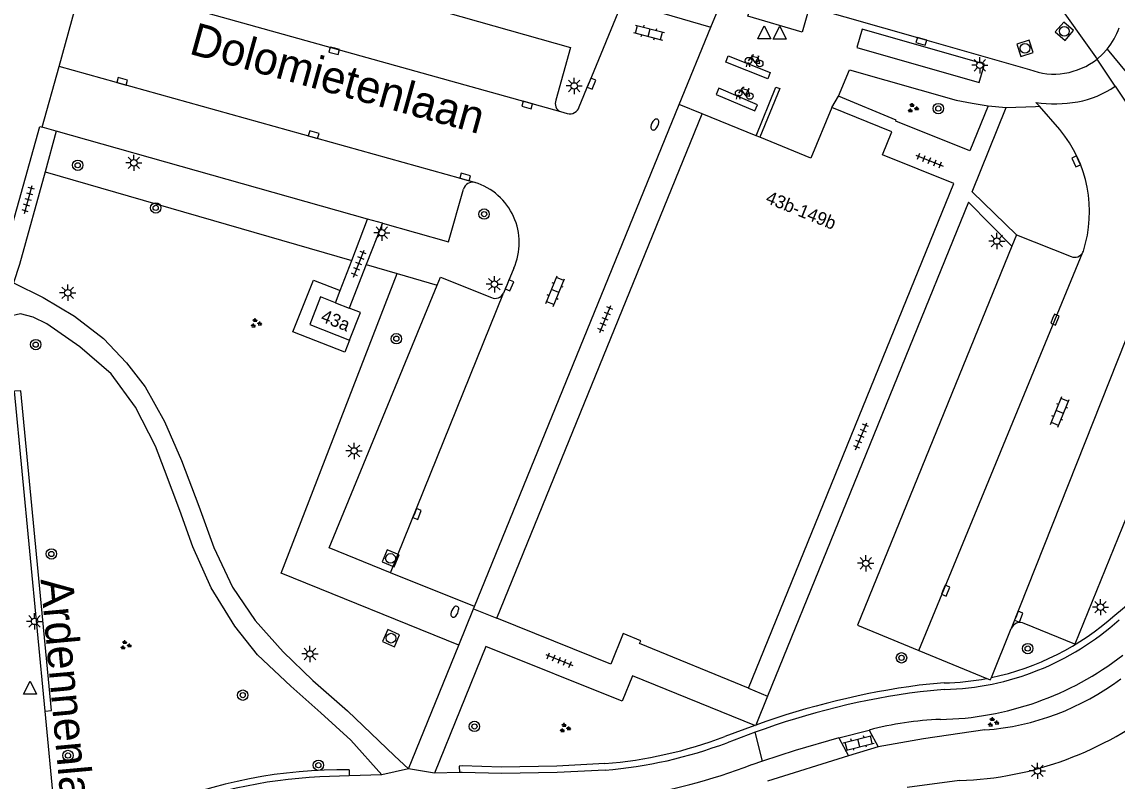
# Model space of a CAD drawing. Extents: x 132994 to 136000, y 393499 to 395512.
# Drawn here: x 134170.7 to 134254.9, y 394360 to 394418.4 of the extents above; entities that cross this region are included whole.
import ezdxf

# ---------------------------------------------------------------- set-up
doc = ezdxf.new("R2010")
doc.units = 0
for name, color, linetype in [('gg-anno-huisnummerreeks BGT', 7, 'Continuous'), ('gg-anno-openbare ruimte label', 7, 'Continuous'), ('gg-bbg-hoofdgebouw', 7, 'Continuous'), ('gg-knt-onverhard', 7, 'Continuous'), ('gg-knt-verharding', 7, 'Continuous'), ('gg-knt-verharding nz', 7, 'Continuous'), ('gt-grn-groengrens', 7, 'Continuous'), ('gt-grn-weggrens', 7, 'Continuous'), ('gt-symb-boom', 7, 'Continuous'), ('gt-symb-brandkraan', 7, 'Continuous'), ('gt-symb-fietsenrek', 7, 'Continuous'), ('gt-symb-groenvak', 7, 'Continuous'), ('gt-symb-klinker verharding', 7, 'Continuous'), ('gt-symb-kolk', 7, 'Continuous'), ('gt-symb-lichtmast', 7, 'Continuous'), ('gt-symb-rioolschacht', 7, 'Continuous'), ('gt-symb-tegel verharding', 7, 'Continuous'), ('gt-symb-waterafsluiter', 7, 'Continuous')]:
    doc.layers.add(name, color=color, linetype=linetype)

# ---------------------------------------------------------------- blocks, each defined once
blk = doc.blocks.new('gt0-KOLK')
at = {"layer": 'gt-symb-kolk'}
blk.add_lwpolyline([(0, 0), (0.375, 0), (0.375, 0.4), (-0.375, 0.4), (-0.375, 0), (0, 0)], dxfattribs=at)
blk = doc.blocks.new('gt0-LMAST')
at = {"layer": 'gt-symb-lichtmast'}
for p, q in [((-0.182, 0.173), (-0.447, 0.438)), ((-0.005, 0.246), (-0.005, 0.621)), ((0.172, 0.173), (0.437, 0.438)), ((-0.255, -0.004), (-0.63, -0.004)), ((-0.182, -0.181), (-0.447, -0.446)), ((-0.005, -0.254), (-0.005, -0.629)), ((0.437, -0.446), (0.172, -0.181)), ((0.245, -0.004), (0.62, -0.004))]:
    blk.add_line(p, q, dxfattribs=at)
blk.add_circle((-0.005, -0.004), 0.25, dxfattribs=at)
blk = doc.blocks.new('gt0-KL1')
at = {"layer": 'gt-symb-klinker verharding'}
for p, q in [((-1.15, 0.3), (1.15, 0.3)), ((-1, -0.3), (-1, 0.3)), ((-0.5, 0.3), (-0.5, 0.45)), ((0, -0.3), (0, 0.3)), ((0.5, 0.3), (0.5, 0.45)), ((1, -0.3), (1, 0.3)), ((-1.15, -0.3), (1.15, -0.3)), ((-0.5, -0.45), (-0.5, -0.3)), ((0.5, -0.45), (0.5, -0.3))]:
    blk.add_line(p, q, dxfattribs=at)
blk = doc.blocks.new('gt0-FREK')
at = {"layer": 'gt-symb-fietsenrek'}
for p, q in [((0.259, 0.762), (0.294, 0.823)), ((0.54, 0.335), (0.259, 0.762)), ((0.294, 0.823), (0.767, 0.714)), ((0.767, 0.714), (0.54, 0.335)), ((0.757, 0.841), (0.866, 0.816)), ((0.767, 0.714), (0.84, 0.822)), ((0.895, 0.252), (0.767, 0.714))]:
    blk.add_line(p, q, dxfattribs=at)
for points in [[(0.294, 0.823), (0.36, 0.937), (0.452, 0.935)], [(-0.124, 0), (-0.047, 0.312), (0.053, 0.312), (0.12, 0)], [(0.036, 0.476), (0.228, 0.708), (0.259, 0.762)], [(0.54, 0.335), (0.555, 0.305), (0.895, 0.252)]]:
    blk.add_lwpolyline(points, dxfattribs=at)
for centre in [(0.036, 0.476), (0.895, 0.252)]:
    blk.add_circle(centre, 0.252, dxfattribs=at)
blk = doc.blocks.new('gt0-WAFSL')
at = {"layer": 'gt-symb-waterafsluiter'}
for p, q in [((-0.5, -0.333), (0, 0.667)), ((0, 0.667), (0.5, -0.333)), ((0.5, -0.333), (-0.5, -0.333))]:
    blk.add_line(p, q, dxfattribs=at)
blk = doc.blocks.new('gt0-GRVAK')
at = {"layer": 'gt-symb-groenvak'}
for p, q in [((-0.11, 0.189), (-0.228, 0.24)), ((-0.182, 0.153), (0.088, 0.153)), ((-0.091, 0.211), (-0.156, 0.322)), ((-0.047, 0.214), (-0.047, 0.393)), ((-0.004, 0.211), (0.061, 0.322)), ((0.015, 0.189), (0.133, 0.24)), ((0.262, -0.052), (0.197, 0.059)), ((0.305, -0.049), (0.305, 0.13)), ((0.349, -0.052), (0.414, 0.059)), ((-0.245, -0.228), (-0.363, -0.177)), ((-0.318, -0.264), (-0.047, -0.264)), ((-0.226, -0.206), (-0.291, -0.095)), ((-0.183, -0.203), (-0.183, -0.024)), ((-0.139, -0.206), (-0.074, -0.095)), ((-0.12, -0.228), (-0.002, -0.177)), ((0.243, -0.074), (0.125, -0.023)), ((0.17, -0.11), (0.441, -0.11)), ((0.368, -0.074), (0.486, -0.023))]:
    blk.add_line(p, q, dxfattribs=at)
blk = doc.blocks.new('gt0-BOOM')
at = {"layer": 'gt-symb-boom'}
for radius in [0.4, 0.2]:
    blk.add_circle((0, 0), radius, dxfattribs=at)
blk = doc.blocks.new('gt0-TEG1')
at = {"layer": 'gt-symb-tegel verharding'}
for p, q in [((-1.125, 0), (1.125, 0)), ((-0.9, -0.25), (-0.9, 0.25)), ((-0.45, -0.25), (-0.45, 0.25)), ((0, -0.25), (0, 0.25)), ((0.45, -0.25), (0.45, 0.25)), ((0.9, -0.25), (0.9, 0.25))]:
    blk.add_line(p, q, dxfattribs=at)
blk = doc.blocks.new('gt0-BR')
at = {"layer": 'gt-symb-brandkraan'}
for centre, radius, start, end in [((-0.244, 0), 0.206, 107.56694, 252.43307), ((0.599, -2.664), 3, 106.89205, 107.56694), ((0, -0.691), 0.938, 73.10799, 106.89205), ((-0.599, -2.664), 3, 72.43309, 73.10799), ((0.244, 0), 0.206, 287.56695, 72.43309), ((0.599, 2.664), 3, 252.43307, 253.10797), ((0, 0.691), 0.938, 253.10797, 286.89206), ((-0.599, 2.664), 3, 286.89206, 287.56695)]:
    blk.add_arc(centre, radius, start, end, dxfattribs=at)
blk = doc.blocks.new('gt0-RS')
at = {"layer": 'gt-symb-rioolschacht'}
blk.add_lwpolyline([(-0.5, -0.5), (0.5, -0.5), (0.5, 0.5), (-0.5, 0.5)], close=True, dxfattribs=at)
blk.add_circle((0, 0), 0.375, dxfattribs=at)

msp = doc.modelspace()

# ---------------------------------------------------------------- linework, layer by layer
at = {"layer": 'gg-bbg-hoofdgebouw'}
for p, q in [((134207.2, 394372.52), (134223.01, 394411.33)), ((134227.164, 394409.64), (134223.01, 394411.33)), ((134227.444, 394409.527), (134227.164, 394409.64)), ((134194.795, 394396.787), (134195.836, 394396.376))]:
    msp.add_line(p, q, dxfattribs=at)
for points in [[(134226.57, 394367.13), (134242.371, 394405.96), (134236.89, 394408.17), (134237.61, 394409.95), (134232.98, 394411.82)], [(134232.98, 394411.82), (134231.37, 394407.93), (134227.444, 394409.527)], [(134194.795, 394396.787), (134193.65, 394397.24), (134192.81, 394395.12), (134195.87, 394393.91)], [(134195.87, 394393.91), (134196.71, 394396.03), (134195.836, 394396.376)], [(134226.57, 394367.13), (134218.19, 394370.55), (134218.28, 394370.77), (134216.93, 394371.32), (134215.99, 394368.98), (134207.2, 394372.52)]]:
    msp.add_lwpolyline(points, dxfattribs=at)
at = {"layer": 'gg-knt-onverhard'}
for points in [[(134170.465, 394399.722), (134170.001, 394398.325), (134172.304, 394397.184), (134174.707, 394395.766), (134176.942, 394394.045), (134178.719, 394392.162), (134180.143, 394390.328), (134181.64, 394387.656), (134182.951, 394384.658), (134184.268, 394381.121), (134185.42, 394377.948), (134186.858, 394374.904), (134188.609, 394372.34), (134190.756, 394369.911), (134193.048, 394367.722), (134195.719, 394365.382), (134199.344, 394361.906), (134200.42, 394360.911)], [(134198.35, 394360.438), (134195.979, 394363.119), (134193.677, 394365.209), (134191.368, 394367.264), (134188.8, 394369.675), (134187.035, 394371.897), (134185.216, 394374.839), (134183.814, 394378.009), (134182.81, 394380.786), (134181.638, 394383.931), (134180.94, 394385.758), (134179.395, 394388.749), (134177.539, 394391.324), (134175.125, 394393.392), (134172.573, 394395.162), (134171.531, 394395.678), (134170.56, 394395.946), (134169.645, 394395.724), (134169.358, 394394.738), (134169.436, 394391.143)]]:
    msp.add_lwpolyline(points, dxfattribs=at)
at = {"layer": 'gg-knt-verharding'}
for p, q in [((134173.525, 394414.98), (134175.417, 394421.795)), ((134216.874, 394419.984), (134214.307, 394413.738)), ((134216.874, 394419.984), (134223.669, 394418)), ((134221.245, 394412.049), (134223.669, 394418)), ((134172.225, 394410.295), (134173.525, 394414.98)), ((134254.792, 394413.458), (134253.398, 394415.551)), ((134213.55, 394411.859), (134214.307, 394413.738)), ((134205.5, 394373.4), (134221.245, 394412.049)), ((134212.108, 394411.502), (134212.63, 394411.35)), ((134248.961, 394411.934), (134248.686, 394412.215)), ((134250.54, 394410.12), (134248.961, 394411.934)), ((134173.307, 394409.989), (134172.225, 394410.295)), ((134173.307, 394409.989), (134172.441, 394406.861)), ((134197.261, 394403.228), (134173.307, 394409.989)), ((134172.441, 394406.861), (134170.465, 394399.722)), ((134243.514, 394404.522), (134228.044, 394366.502)), ((134243.514, 394404.522), (134246.839, 394401.157)), ((134196.045, 394400.052), (134197.261, 394403.228)), ((134198.403, 394402.906), (134197.261, 394403.228)), ((134198.403, 394402.906), (134197.155, 394399.732)), ((134247.19, 394402.02), (134246.839, 394401.157)), ((134247.19, 394402.02), (134251.4, 394400.349)), ((134252.317, 394400.689), (134252.351, 394400.773)), ((134195.161, 394397.744), (134196.045, 394400.052)), ((134197.155, 394399.732), (134195.836, 394396.376)), ((134208.51, 394399.45), (134207.719, 394397.531)), ((134194.795, 394396.787), (134195.161, 394397.744)), ((134172.451, 394365.36), (134170.078, 394389.971)), ((134205.5, 394373.4), (134199.038, 394376.008)), ((134204.29, 394370.426), (134205.425, 394373.216)), ((134205.425, 394373.216), (134205.5, 394373.4)), ((134245.266, 394367.94), (134246.788, 394371.72)), ((134200.42, 394360.911), (134204.29, 394370.426)), ((134239.683, 394370.027), (134244.904, 394367.868)), ((134244.904, 394367.868), (134245.124, 394367.777)), ((134245.206, 394367.79), (134245.266, 394367.94)), ((134241.643, 394367.02), (134239.78, 394366.85)), ((134228.044, 394366.502), (134227.138, 394364.273)), ((134173.53, 394354.17), (134172.451, 394365.36)), ((134227.083, 394363.721), (134224.93, 394362.92)), ((134233.535, 394363.287), (134235.862, 394363.892)), ((134235.862, 394363.892), (134236.543, 394362.611)), ((134233.535, 394363.287), (134234.272, 394361.899)), ((134236.543, 394362.611), (134234.272, 394361.899)), ((134234.272, 394361.899), (134228.05, 394359.949)), ((134227.654, 394361.496), (134226.836, 394361.231)), ((134195.847, 394360.36), (134193.58, 394360.29)), ((134198.35, 394360.438), (134195.847, 394360.36)), ((134200.42, 394360.911), (134198.35, 394360.438)), ((134202.41, 394360.564), (134200.42, 394360.911)), ((134204.323, 394360.623), (134202.41, 394360.564)), ((134242.82, 394360), (134238.79, 394359.48))]:
    msp.add_line(p, q, dxfattribs=at)
for points in [[(134180.662, 394425.567), (134212.88, 394416.44), (134211.76, 394412.39)], [(134225.05, 394421.361), (134239.929, 394417.095), (134248.198, 394414.746)], [(134226.973, 394420.262), (134231.125, 394419.065), (134230.694, 394417.615), (134226.52, 394418.853), (134226.973, 394420.262)], [(134234.91, 394416.435), (134244.333, 394413.75), (134244.746, 394415.161), (134235.323, 394417.853), (134234.91, 394416.435)], [(134254.18, 394416.321), (134253.809, 394415.916), (134253.398, 394415.551)], [(134254.18, 394416.321), (134258.072, 394411.588), (134260.49, 394408.116)], [(134233.508, 394412.69), (134234.336, 394414.724), (134242.56, 394412.39)], [(134227.164, 394409.64), (134228.686, 394413.39), (134228.975, 394413.275), (134227.444, 394409.527)], [(134254.792, 394413.458), (134256.503, 394410.88), (134257.228, 394409.546), (134257.812, 394407.939), (134258.003, 394407.285), (134258.161, 394406.622)], [(134245.025, 394411.955), (134243.596, 394408.495), (134237.905, 394410.767), (134237.933, 394410.836), (134233.508, 394412.69)], [(134242.56, 394412.39), (134243.788, 394412.148), (134245.025, 394411.955)], [(134247.19, 394402.02), (134243.782, 394405.318), (134246.395, 394411.817)], [(134246.395, 394411.817), (134248.67, 394411.894), (134248.961, 394411.934)], [(134169.179, 394400.079), (134172.03, 394410.35), (134172.225, 394410.295)], [(134198.403, 394402.906), (134203.49, 394401.47), (134204.65, 394405.53)], [(134246.839, 394401.157), (134234.96, 394371.98), (134239.683, 394370.027)], [(134199.038, 394376.008), (134194.3, 394377.92), (134202.621, 394398.155)], [(134202.621, 394398.155), (134202.87, 394398.76), (134206.79, 394397.19)], [(134257.86, 394397.67), (134262.03, 394395.97), (134251.69, 394370.51), (134247.79, 394372.1)], [(134227.072, 394364.249), (134217.64, 394368.08), (134216.86, 394366.11), (134206.36, 394370.34), (134202.41, 394360.564)], [(134245.124, 394367.777), (134245.19, 394367.75), (134245.206, 394367.79)], [(134227.138, 394364.273), (134227.12, 394364.23), (134227.072, 394364.249)], [(134244.773, 394363.905), (134240.032, 394363.216), (134236.543, 394362.611)], [(134233.535, 394363.287), (134230.169, 394362.313), (134227.654, 394361.496)], [(134215.542, 394360.81), (134211.85, 394360.62), (134207.56, 394360.55), (134204.54, 394360.63), (134204.323, 394360.623)]]:
    msp.add_lwpolyline(points, dxfattribs=at)
for centre, radius, start, end in [((134250.085, 394419.694), 5.306, 320.52295, 340.99), ((134250.095, 394419.691), 5.296, 249.0129, 308.58705), ((134250.572, 394419.504), 7.373, 280.45024, 304.91643), ((134212.378, 394412.12), 0.674, 156.38825, 246.41137), ((134212.808, 394412.115), 0.785, 256.93871, 340.96937), ((134250.174, 394422.73), 10.62, 261.94685, 279.40415), ((134242.843, 394403.78), 9.972, 342.45009, 39.48052), ((134205.347, 394405.35), 0.72, 75.40326, 165.48219), ((134204.096, 394401.427), 4.836, 335.87372, 72.78099), ((134251.679, 394401.002), 0.71, 246.85157, 333.83539), ((134207.085, 394397.822), 0.697, 244.96103, 335.35144), ((134241.117, 394387.916), 20.903, 271.44187, 311.94922), ((134247.469, 394371.436), 0.737, 64.15813, 157.37948), ((134240.917, 394388.308), 23.6, 271.03798, 307.78997), ((134243.273, 394383.705), 19.857, 274.33086, 307.01527), ((134247.594, 394307.816), 59.549, 97.54018, 110.14763), ((134241.86, 394386.396), 26.413, 272.0832, 308.65097), ((134242.314, 394339.489), 25.242, 92.20097, 104.81048), ((134212.703, 394395.381), 34.687, 274.69444, 290.63961), ((134210.275, 394404.78), 46.591, 266.16008, 290.82087), ((134195.332, 394323.282), 37.049, 92.71008, 112.77411)]:
    msp.add_arc(centre, radius, start, end, dxfattribs=at)
at = {"layer": 'gg-knt-verharding nz'}
for p, q in [((134175.417, 394421.795), (134212.108, 394411.502)), ((134205.528, 394406.046), (134173.525, 394414.98)), ((134239.683, 394370.027), (134252.317, 394400.689)), ((134257.46, 394398.649), (134246.788, 394371.72)), ((134199.038, 394376.008), (134207.719, 394397.531))]:
    msp.add_line(p, q, dxfattribs=at)
for points in [[(134228.249, 394414.522), (134228.055, 394414.021), (134224.841, 394415.31), (134225.007, 394415.804), (134228.249, 394414.522)], [(134224.305, 394413.309), (134224.093, 394412.817), (134227.071, 394411.564), (134227.275, 394412.024), (134224.305, 394413.309)]]:
    msp.add_lwpolyline(points, dxfattribs=at)
at = {"layer": 'gt-grn-groengrens'}
for p, q in [((134172.441, 394406.861), (134196.045, 394400.052)), ((134197.155, 394399.732), (134199.543, 394399.043)), ((134199.543, 394399.043), (134202.621, 394398.155)), ((134254.756, 394372.742), (134274.673, 394389.29)), ((134241.63, 394367.52), (134239.714, 394367.346)), ((134227.072, 394364.249), (134224.754, 394363.388)), ((134204.307, 394361.123), (134204.323, 394360.623)), ((134195.853, 394360.828), (134195.847, 394360.36))]:
    msp.add_line(p, q, dxfattribs=at)
for points in [[(134204.29, 394370.426), (134190.612, 394375.963), (134199.543, 394399.043)], [(134195.87, 394393.91), (134195.502, 394392.98), (134191.512, 394394.558), (134193.089, 394398.538), (134195.161, 394397.744)], [(134172.451, 394365.36), (134172.949, 394365.408), (134170.576, 394390.019), (134170.078, 394389.971)], [(134215.509, 394361.309), (134211.833, 394361.12), (134207.563, 394361.05), (134204.539, 394361.13), (134204.307, 394361.123)]]:
    msp.add_lwpolyline(points, dxfattribs=at)
for centre, radius, start, end in [((134241.118, 394387.916), 20.402, 281.73052, 311.94888), ((134241.119, 394387.898), 20.385, 271.43515, 280.69945), ((134247.603, 394307.789), 60.077, 97.54604, 109.91676), ((134212.703, 394395.382), 34.188, 274.70788, 290.63961), ((134195.333, 394323.279), 37.553, 89.20587, 112.77371)]:
    msp.add_arc(centre, radius, start, end, dxfattribs=at)
at = {"layer": 'gt-grn-weggrens'}
for p, q in [((134223.669, 394418), (134225.05, 394421.361)), ((134249.207, 394421.455), (134253.398, 394415.551)), ((134232.98, 394411.82), (134233.508, 394412.69)), ((134223.01, 394411.33), (134221.245, 394412.049)), ((134245.025, 394411.955), (134246.395, 394411.817)), ((134205.425, 394373.216), (134207.2, 394372.52)), ((134226.57, 394367.13), (134228.044, 394366.502)), ((134227.654, 394361.496), (134227.083, 394363.721))]:
    msp.add_line(p, q, dxfattribs=at)

# ---------------------------------------------------------------- block references
at = {"layer": 'gt-symb-boom'}
for p in [(134241.184, 394411.737), (134174.954, 394407.373), (134180.958, 394404.092), (134206.227, 394403.616), (134171.723, 394393.566), (134199.476, 394394.022), (134172.927, 394377.452), (134248.061, 394370.169), (134238.352, 394369.455), (134174.207, 394361.935)]:
    msp.add_blockref('gt0-BOOM', p, dxfattribs=at)
for p, rotation in [((134187.654, 394366.583), 95.51097695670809), ((134205.484, 394364.174), 90), ((134193.474, 394361.187), 1.7756005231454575)]:
    msp.add_blockref('gt0-BOOM', p, dxfattribs=dict(at, rotation=rotation))
at = {"layer": 'gt-symb-brandkraan'}
for p, rotation in [((134219.37, 394410.51), 63.43494882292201), ((134203.972, 394373.006), 66.10152212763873)]:
    msp.add_blockref('gt0-BR', p, dxfattribs=dict(at, rotation=rotation))
at = {"layer": 'gt-symb-fietsenrek'}
for p in [(134226.542, 394414.949), (134225.783, 394412.45)]:
    msp.add_blockref('gt0-FREK', p, dxfattribs=at)
at = {"layer": 'gt-symb-groenvak'}
for p in [(134239.213, 394411.773), (134188.663, 394395.207), (134178.632, 394370.426), (134212.443, 394364.047), (134245.387, 394364.493)]:
    msp.add_blockref('gt0-GRVAK', p, dxfattribs=at)
at = {"layer": 'gt-symb-klinker verharding'}
for p, rotation in [((134218.921, 394417.587), -14.591956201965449), ((134211.699, 394397.685), 67.84741350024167), ((134250.536, 394388.382), 67.84741349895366), ((134235.059, 394362.901), 14.30027744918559)]:
    msp.add_blockref('gt0-KL1', p, dxfattribs=dict(at, rotation=rotation))
at = {"layer": 'gt-symb-kolk'}
for p, rotation in [((134239.929, 394417.095), 164.14328002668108), ((134194.741, 394416.375), 164.156917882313), ((134178.318, 394413.639), -15.55172489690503), ((134214.307, 394413.738), -112.07794163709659), ((134209.595, 394412.21), 164.39306952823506), ((134193.057, 394409.529), -15.898187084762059), ((134251.982, 394407.752), 114.0265065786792), ((134204.716, 394406.273), -15.662106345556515), ((134207.992, 394398.203), -112.58900388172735), ((134249.977, 394395.567), -111.97171039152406), ((134200.887, 394380.6), -111.71629047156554), ((134241.563, 394374.7), -112.07794163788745), ((134247.187, 394372.701), -111.89715058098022)]:
    msp.add_blockref('gt0-KOLK', p, dxfattribs=dict(at, rotation=rotation))
at = {"layer": 'gt-symb-lichtmast'}
for p in [(134244.38, 394415.071), (134213.168, 394413.484), (134179.278, 394407.564), (134198.362, 394402.186), (134245.696, 394401.543), (134207.022, 394398.22), (134174.19, 394397.561), (134196.224, 394385.386), (134235.605, 394376.734), (134253.668, 394373.358), (134171.641, 394372.266), (134192.833, 394369.756), (134248.813, 394360.761)]:
    msp.add_blockref('gt0-LMAST', p, dxfattribs=at)
at = {"layer": 'gt-symb-rioolschacht'}
for p, rotation in [((134250.884, 394417.691), -130.8078659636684), ((134247.851, 394416.375), -162.35616756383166), ((134199.027, 394377.106), 67.4109961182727), ((134199.065, 394370.97), 66.22952419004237)]:
    msp.add_blockref('gt0-RS', p, dxfattribs=dict(at, rotation=rotation))
at = {"layer": 'gt-symb-tegel verharding'}
for p, rotation in [((134240.504, 394407.734), -21.97171039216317), ((134171.152, 394404.734), 74.51881407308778), ((134196.592, 394399.803), 68.53893641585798), ((134215.555, 394395.537), 67.84741349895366), ((134235.246, 394386.515), 67.84741349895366), ((134212.015, 394369.28), -21.950284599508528)]:
    msp.add_blockref('gt0-TEG1', p, dxfattribs=dict(at, rotation=rotation))
at = {"layer": 'gt-symb-waterafsluiter'}
for p in [(134227.782, 394417.428), (134228.979, 394417.419), (134171.29, 394366.995)]:
    msp.add_blockref('gt0-WAFSL', p, dxfattribs=at)

# ---------------------------------------------------------------- texts
at = {"layer": 'gg-anno-huisnummerreeks BGT'}
for s, rotation, p in [('43b-149b', 337.9, (134227.823, 394404.513)), ('43a', 338.5, (134193.588, 394395.381))]:
    msp.add_text(s, height=1, rotation=rotation, dxfattribs=at).set_placement(p)
at = {"layer": 'gg-anno-openbare ruimte label'}
for s, rotation, p in [('Dolomietenlaan', 344.5, (134183.443, 394415.98)), ('Ardennenlaan', 275.2, (134172.093, 394375.491))]:
    msp.add_text(s, height=2.5, rotation=rotation, dxfattribs=at).set_placement(p)

doc.saveas('drawing.dxf')
